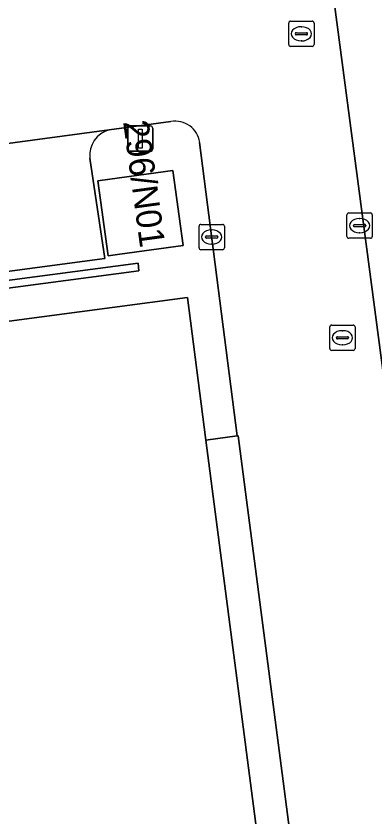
# Model space of a CAD drawing. Extents: x 160554 to 161248, y 385329 to 386506.
# Drawn here: x 161125.75 to 161139.93, y 385762.63 to 385794.25 of the extents above; entities that cross this region are included whole.
import ezdxf

# ---------------------------------------------------------------- set-up
doc = ezdxf.new("R2010")
doc.units = 0
for name, color, linetype in [('IMGEO_Kolk', 7, 'Continuous'), ('IMGEO_Lichtmast', 7, 'Continuous'), ('IMGEO_Muur', 7, 'Continuous'), ('IMGEO_Pand', 7, 'Continuous'), ('IMGEO_Pand_nummerreeks', 7, 'Continuous'), ('IMGEO_Parkeervlak_open', 7, 'Continuous'), ('IMGEO_Rijbaan_lokaal_open', 7, 'Continuous'), ('IMGEO_Rioolput', 7, 'Continuous'), ('IMGEO_Voetpad_open', 7, 'Continuous')]:
    doc.layers.add(name, color=color, linetype=linetype)

msp = doc.modelspace()

# ---------------------------------------------------------------- linework, layer by layer
at = {"layer": 'IMGEO_Kolk'}
for p, q in [((161138.82, 385785.538), (161138.82, 385786.39)), ((161138.895, 385786.464), (161139.747, 385786.464)), ((161139.821, 385786.39), (161139.821, 385785.538)), ((161139.308, 385786.244), (161139.333, 385786.244)), ((161132.978, 385785.087), (161132.978, 385785.939)), ((161133.053, 385786.013), (161133.905, 385786.013)), ((161133.466, 385785.793), (161133.491, 385785.793)), ((161133.979, 385785.939), (161133.979, 385785.087)), ((161139.079, 385785.958), (161139.079, 385785.97)), ((161139.517, 385785.921), (161139.119, 385785.921)), ((161139.122, 385786.007), (161139.52, 385786.007)), ((161139.563, 385785.97), (161139.563, 385785.958)), ((161133.237, 385785.507), (161133.237, 385785.519)), ((161133.675, 385785.47), (161133.277, 385785.47)), ((161133.28, 385785.556), (161133.678, 385785.556)), ((161133.721, 385785.519), (161133.721, 385785.507)), ((161139.747, 385785.464), (161138.895, 385785.464)), ((161139.331, 385785.684), (161139.306, 385785.684)), ((161133.489, 385785.233), (161133.464, 385785.233)), ((161133.905, 385785.013), (161133.053, 385785.013))]:
    msp.add_line(p, q, dxfattribs=at)
for points in [[(161138.82, 385785.538), (161138.82, 385786.39)], [(161138.895, 385786.464), (161139.747, 385786.464)], [(161139.821, 385786.39), (161139.821, 385785.538)], [(161132.978, 385785.087), (161132.978, 385785.939)], [(161133.053, 385786.013), (161133.905, 385786.013)], [(161133.979, 385785.939), (161133.979, 385785.087)], [(161139.747, 385785.464), (161138.895, 385785.464)], [(161133.905, 385785.013), (161133.053, 385785.013)]]:
    msp.add_lwpolyline(points, dxfattribs=at)
for centre, radius, start, end in [((161138.897, 385786.388), 0.0765, 91.552, 178.448), ((161138.897, 385786.388), 0.0765, 91.552, 178.448), ((161139.745, 385786.388), 0.0765, 1.552, 88.448), ((161139.745, 385786.388), 0.0765, 1.552, 88.448), ((161133.055, 385785.937), 0.0765, 91.552, 178.448), ((161133.055, 385785.937), 0.0765, 91.552, 178.448), ((161133.903, 385785.937), 0.0765, 1.552, 88.448), ((161133.903, 385785.937), 0.0765, 1.552, 88.448), ((161139.119, 385785.967), 0.0403, 85.8775, 175.7526), ((161139.116, 385785.957), 0.0366, 178.938, 274.7102), ((161139.52, 385785.964), 0.043, 264.8664, 352.4533), ((161139.524, 385785.969), 0.0386, 1.7309, 96.639), ((161133.277, 385785.516), 0.0403, 85.8775, 175.7526), ((161133.274, 385785.506), 0.0366, 178.938, 274.7102), ((161133.678, 385785.513), 0.043, 264.8664, 352.4533), ((161133.682, 385785.518), 0.0386, 1.7309, 96.639), ((161138.897, 385785.54), 0.0765, 181.552, 268.448), ((161138.897, 385785.54), 0.0765, 181.552, 268.448), ((161139.745, 385785.54), 0.0765, 271.552, 358.448), ((161139.745, 385785.54), 0.0765, 271.552, 358.448), ((161133.055, 385785.089), 0.0765, 181.552, 268.448), ((161133.055, 385785.089), 0.0765, 181.552, 268.448), ((161133.903, 385785.089), 0.0765, 271.552, 358.448), ((161133.903, 385785.089), 0.0765, 271.552, 358.448)]:
    msp.add_arc(centre, radius, start, end, dxfattribs=at)
for centre, major_axis, ratio, start_param, end_param in [((161139.307, 385785.964), (-0.387, 0.002), 0.722429, 4.712389, 7.853982), ((161139.332, 385785.964), (-0.39, 0.002), 0.717154, 1.570796, 4.712389), ((161133.465, 385785.513), (-0.387, 0.002), 0.722429, 4.712389, 7.853982), ((161133.49, 385785.513), (-0.39, 0.002), 0.717154, 1.570796, 4.712389)]:
    msp.add_ellipse(centre, major_axis=major_axis, ratio=ratio, start_param=start_param, end_param=end_param, dxfattribs=at)
at = {"layer": 'IMGEO_Lichtmast'}
for p, q in [((161130.263, 385789.902), (161131.053, 385789.902)), ((161131.053, 385789.902), (161130.263, 385789.902)), ((161130.163, 385789.002), (161130.163, 385789.802)), ((161130.163, 385789.802), (161130.163, 385789.002)), ((161131.153, 385789.802), (161131.153, 385789.002)), ((161131.153, 385789.002), (161131.153, 385789.802)), ((161131.053, 385788.902), (161130.263, 385788.902)), ((161130.263, 385788.902), (161131.053, 385788.902))]:
    msp.add_line(p, q, dxfattribs=at)
msp.add_lwpolyline([(161130.583, 385789.777), (161130.733, 385789.777), (161130.733, 385789.027), (161130.583, 385789.027), (161130.583, 385789.777)], dxfattribs=at)
for centre, start, end in [((161130.263, 385789.802), 90, 180), ((161130.263, 385789.802), 90, 180), ((161131.053, 385789.802), 0, 90), ((161131.053, 385789.802), 360, 90), ((161130.263, 385789.002), 180, 270), ((161130.263, 385789.002), 180, 270), ((161131.053, 385789.002), 270, 0), ((161131.053, 385789.002), 270, 0)]:
    msp.add_arc(centre, 0.1, start, end, dxfattribs=at)
at = {"layer": 'IMGEO_Muur'}
msp.add_lwpolyline([(161117.445, 385782.631), (161117.475, 385782.435), (161118.162, 385782.526), (161130.608, 385784.175), (161130.57, 385784.475), (161117.427, 385782.744)], close=True, dxfattribs=at)
for points in [[(161133.252, 385777.483), (161134.479, 385777.65)], [(161134.479, 385777.65), (161134.529, 385777.656), (161138.246, 385749.035)]]:
    msp.add_lwpolyline(points, dxfattribs=at)
at = {"layer": 'IMGEO_Pand'}
for points in [[(161129.846, 385784.832), (161132.353, 385785.176), (161131.946, 385788.142), (161129.461, 385787.802), (161128.984, 385787.736), (161129.391, 385784.77)], [(161123.24, 385753.185), (161123.833, 385748.685), (161132.208, 385749.684), (161136.776, 385750.368), (161133.252, 385777.483), (161132.519, 385783.123), (161119.524, 385781.399), (161119.845, 385778.959), (161120.405, 385774.707), (161121.542, 385766.079), (161121.816, 385763.997), (161122.953, 385755.369), (161123.227, 385753.286)]]:
    msp.add_lwpolyline(points, close=True, dxfattribs=at)
at = {"layer": 'IMGEO_Parkeervlak_open'}
msp.add_lwpolyline([(161144.602, 385747.134), (161149.463, 385747.788), (161143.033, 385796.761), (161138.146, 385796.109)], close=True, dxfattribs=at)
for points in [[(161129.433, 385789.746), (161117.592, 385788.15)], [(161118.623, 385787.261), (161119.159, 385783.32), (161129.255, 385784.661), (161128.672, 385788.633)]]:
    msp.add_lwpolyline(points, dxfattribs=at)
msp.add_arc((161129.691, 385788.753), 1.026, 104.5649, 186.7114, dxfattribs=at)
at = {"layer": 'IMGEO_Rijbaan_lokaal_open'}
for points in [[(161137.432, 385796.821), (161129.615, 385795.79), (161127.921, 385795.566), (161116.035, 385793.998), (161116.805, 385788.027), (161117.592, 385788.15), (161129.433, 385789.746), (161131.872, 385790.08)], [(161133.004, 385789.253), (161134.479, 385777.65), (161134.529, 385777.656), (161138.246, 385749.035), (161138.786, 385745.393), (161144.753, 385746.164), (161144.602, 385747.134), (161138.146, 385796.109)]]:
    msp.add_lwpolyline(points, dxfattribs=at)
msp.add_arc((161132.034, 385789.114), 0.98, 8.1701, 99.5288, dxfattribs=at)
at = {"layer": 'IMGEO_Rioolput'}
for p, q in [((161136.521, 385793.119), (161136.521, 385793.971)), ((161136.596, 385794.045), (161137.448, 385794.045)), ((161137.522, 385793.971), (161137.522, 385793.119)), ((161137.009, 385793.825), (161137.034, 385793.825)), ((161136.78, 385793.539), (161136.78, 385793.551)), ((161137.218, 385793.502), (161136.82, 385793.502)), ((161136.823, 385793.588), (161137.221, 385793.588)), ((161137.264, 385793.551), (161137.264, 385793.539)), ((161137.448, 385793.045), (161136.596, 385793.045)), ((161137.032, 385793.265), (161137.007, 385793.265)), ((161138.142, 385781.105), (161138.142, 385781.957)), ((161138.217, 385782.031), (161139.069, 385782.031)), ((161139.143, 385781.957), (161139.143, 385781.105)), ((161138.63, 385781.811), (161138.655, 385781.811)), ((161138.401, 385781.525), (161138.401, 385781.537)), ((161138.839, 385781.488), (161138.441, 385781.488)), ((161138.444, 385781.574), (161138.842, 385781.574)), ((161138.885, 385781.537), (161138.885, 385781.525)), ((161139.069, 385781.031), (161138.217, 385781.031)), ((161138.653, 385781.251), (161138.628, 385781.251))]:
    msp.add_line(p, q, dxfattribs=at)
for points in [[(161136.521, 385793.119), (161136.521, 385793.971)], [(161136.596, 385794.045), (161137.448, 385794.045)], [(161137.522, 385793.971), (161137.522, 385793.119)], [(161137.448, 385793.045), (161136.596, 385793.045)], [(161138.142, 385781.105), (161138.142, 385781.957)], [(161138.217, 385782.031), (161139.069, 385782.031)], [(161139.143, 385781.957), (161139.143, 385781.105)], [(161139.069, 385781.031), (161138.217, 385781.031)]]:
    msp.add_lwpolyline(points, dxfattribs=at)
for centre, radius, start, end in [((161136.598, 385793.969), 0.0765, 91.552, 178.448), ((161136.598, 385793.969), 0.0765, 91.552, 178.448), ((161137.446, 385793.969), 0.0765, 1.552, 88.448), ((161137.446, 385793.969), 0.0765, 1.552, 88.448), ((161136.82, 385793.548), 0.0403, 85.8775, 175.7526), ((161136.817, 385793.538), 0.0366, 178.938, 274.7102), ((161137.221, 385793.545), 0.043, 264.8664, 352.4533), ((161137.225, 385793.55), 0.0386, 1.7309, 96.639), ((161136.598, 385793.121), 0.0765, 181.552, 268.448), ((161136.598, 385793.121), 0.0765, 181.552, 268.448), ((161137.446, 385793.121), 0.0765, 271.552, 358.448), ((161137.446, 385793.121), 0.0765, 271.552, 358.448), ((161138.219, 385781.955), 0.0765, 91.552, 178.448), ((161138.219, 385781.955), 0.0765, 91.552, 178.448), ((161139.067, 385781.955), 0.0765, 1.552, 88.448), ((161139.067, 385781.955), 0.0765, 1.552, 88.448), ((161138.441, 385781.534), 0.0403, 85.8775, 175.7526), ((161138.438, 385781.524), 0.0366, 178.938, 274.7102), ((161138.842, 385781.531), 0.043, 264.8664, 352.4533), ((161138.846, 385781.536), 0.0386, 1.7309, 96.639), ((161138.219, 385781.107), 0.0765, 181.552, 268.448), ((161138.219, 385781.107), 0.0765, 181.552, 268.448), ((161139.067, 385781.107), 0.0765, 271.552, 358.448), ((161139.067, 385781.107), 0.0765, 271.552, 358.448)]:
    msp.add_arc(centre, radius, start, end, dxfattribs=at)
for centre, major_axis, ratio, start_param, end_param in [((161137.008, 385793.545), (-0.387, 0.002), 0.722429, 4.712389, 7.853982), ((161137.033, 385793.545), (-0.39, 0.002), 0.717154, 1.570796, 4.712389), ((161138.629, 385781.531), (-0.387, 0.002), 0.722429, 4.712389, 7.853982), ((161138.654, 385781.531), (-0.39, 0.002), 0.717154, 1.570796, 4.712389)]:
    msp.add_ellipse(centre, major_axis=major_axis, ratio=ratio, start_param=start_param, end_param=end_param, dxfattribs=at)
at = {"layer": 'IMGEO_Voetpad_open'}
for points in [[(161131.872, 385790.08), (161129.433, 385789.746)], [(161132.519, 385783.123), (161133.252, 385777.483), (161134.479, 385777.65), (161133.004, 385789.253)], [(161128.672, 385788.633), (161129.255, 385784.661), (161119.159, 385783.32), (161117.427, 385782.744), (161130.57, 385784.475), (161130.608, 385784.175), (161118.162, 385782.526), (161118.652, 385778.799), (161119.845, 385778.959), (161119.524, 385781.399), (161132.519, 385783.123)]]:
    msp.add_lwpolyline(points, dxfattribs=at)
for points in [[(161129.846, 385784.832), (161129.391, 385784.77), (161128.984, 385787.736), (161129.461, 385787.802), (161131.946, 385788.142), (161132.353, 385785.176)], [(161134.529, 385777.656), (161134.479, 385777.65), (161133.252, 385777.483), (161136.776, 385750.368), (161132.208, 385749.684), (161132.384, 385748.28), (161138.246, 385749.035)]]:
    msp.add_lwpolyline(points, close=True, dxfattribs=at)
for centre, radius, start, end in [((161132.034, 385789.114), 0.98, 8.1701, 99.5288), ((161129.691, 385788.753), 1.026, 104.5649, 186.7114)]:
    msp.add_arc(centre, radius, start, end, dxfattribs=at)

# ---------------------------------------------------------------- texts
at = {"layer": 'IMGEO_Pand_nummerreeks'}
msp.add_text('296/N01', height=1, rotation=277.7129, dxfattribs=at).set_placement((161129.979, 385790.07))

doc.saveas('drawing.dxf')
